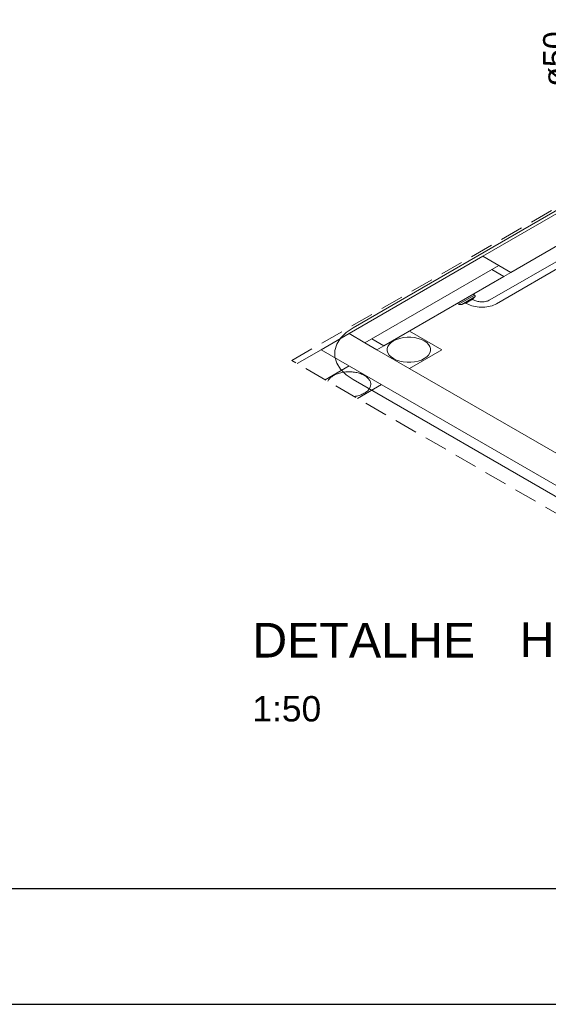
# Model space of a CAD drawing. Header units: millimetres. Extents: x 567 to 934, y -1 to 364.
# Tile 595 of 656: x 769.38 to 773.96, y 60.03 to 68.56. Entities that reach past the tile are written whole.
import ezdxf

# ---------------------------------------------------------------- set-up
doc = ezdxf.new("R2010")
doc.units = ezdxf.units.MM
doc.header["$MEASUREMENT"] = 0
doc.linetypes.add('JIS_02_2.0', pattern=[0.3, 0.2, -0.1])
doc.linetypes.add('NULL', pattern=[0])
doc.layers.get('0').update_dxf_attribs({"lineweight": 18})
for name, color, linetype, lineweight in [('A-ANNO-SYMB', 7, 'Continuous', 9), ('A-GLAZ', 7, 'Continuous', 13), ('A-GLAZ-SILL', 7, 'Continuous', 13), ('A-WALL', 7, 'Continuous', 25), ('AF-Textos conduto', 7, 'Continuous', 9), ('ARQ-ALV-REB', 7, 'Continuous', 18), ('Caixas e Ralos - TIGRE', 7, 'Continuous', 13), ('DI-Área do detalhe', 10, 'JIS_02_2.0', 0), ('Peças hidrossanitárias', 7, 'Continuous', 13), ('Textos', 7, 'Continuous', 9)]:
    doc.layers.add(name, color=color, linetype=linetype, lineweight=lineweight)
doc.layers.add('FOLHA_PADRÃO', color=7, linetype='Continuous')
doc.styles.add('Arial', font='arial.ttf')
doc.styles.add('ArialBlack', font='txt')

# ---------------------------------------------------------------- blocks, each defined once
blk = doc.blocks.new('A1EST. 1500')
at = {"layer": 'FOLHA_PADRÃO', "color": 1, "linetype": 'Continuous'}
blk.add_line((0, 0), (150.008, 0), dxfattribs=at)
at = {"layer": 'FOLHA_PADRÃO', "color": 6, "linetype": 'Continuous'}
blk.add_lwpolyline([(149, 58.4001), (149, 1), (1, 1), (1, 58.4001), (149, 58.4001)], dxfattribs=at)

msp = doc.modelspace()

# ---------------------------------------------------------------- linework, layer by layer
at = {"layer": 'A-ANNO-SYMB', "color": 8, "linetype": 'Continuous', "lineweight": 5}
for p, q in [((774.9432, 67.4358), (772.2675, 65.8909)), ((772.2675, 65.4409), (775.1726, 63.7636))]:
    msp.add_line(p, q, dxfattribs=at)
msp.add_lwpolyline([(772.2675, 65.8909), (772.2058, 65.8484), (772.1577, 65.8004), (772.1249, 65.7483), (772.1082, 65.6937), (772.1082, 65.6382), (772.1249, 65.5836), (772.1577, 65.5314), (772.2058, 65.4834), (772.2675, 65.4409)], dxfattribs=at)
at = {"layer": 'A-GLAZ', "color": 8, "lineweight": 5}
for p, q in [((773.3919, 66.5103), (772.2315, 65.8403)), ((773.5305, 66.4303), (773.3919, 66.5103)), ((772.37, 65.7603), (773.5305, 66.4303)), ((773.5305, 66.4303), (773.6344, 66.3703)), ((773.5738, 66.3353), (773.4699, 66.3953)), ((773.6344, 66.3703), (773.5738, 66.3353)), ((772.2315, 65.8403), (772.37, 65.7603)), ((772.474, 65.7003), (772.37, 65.7603)), ((772.4306, 65.7953), (772.5346, 65.7353)), ((772.5346, 65.7353), (772.474, 65.7003))]:
    msp.add_line(p, q, dxfattribs=at)
at = {"layer": 'A-GLAZ-SILL', "color": 8, "lineweight": 5}
msp.add_line((773.5738, 66.3353), (772.5346, 65.7353), dxfattribs=at)
at = {"layer": 'A-WALL', "color": 8, "lineweight": 5}
for p, q in [((774.9691, 67.4208), (773.3919, 66.5103)), ((773.6344, 66.3703), (775.072, 67.2003)), ((772.2315, 65.8403), (771.989, 65.7003)), ((771.7815, 65.5805), (771.989, 65.7003)), ((771.989, 65.7003), (775.3492, 63.7603)), ((775.5916, 63.9003), (772.474, 65.7003)), ((772.2315, 65.5603), (772.024, 65.4405))]:
    msp.add_line(p, q, dxfattribs=at)
at = {"layer": 'ARQ-ALV-REB', "color": 8, "lineweight": 5}
for p, q in [((772.755, 65.8625), (773.036, 65.7003)), ((773.036, 65.7003), (772.755, 65.538)), ((772.5125, 65.398), (772.305, 65.2782))]:
    msp.add_line(p, q, dxfattribs=at)
at = {"layer": 'Caixas e Ralos - TIGRE', "color": 8, "lineweight": 5}
for p, q in [((773.036, 65.7003), (772.755, 65.8625)), ((772.755, 65.538), (773.036, 65.7003)), ((772.305, 65.2782), (772.5125, 65.398))]:
    msp.add_line(p, q, dxfattribs=at)
for points in [[(772.8844, 65.7773), (772.8593, 65.7895), (772.8308, 65.7989), (772.7999, 65.8054), (772.7675, 65.8087), (772.7346, 65.8087), (772.7023, 65.8054), (772.6714, 65.7989), (772.6429, 65.7895), (772.6177, 65.7773), (772.5966, 65.7627), (772.5801, 65.7463), (772.5689, 65.7284), (772.5632, 65.7097), (772.5632, 65.6908), (772.5689, 65.6721), (772.5801, 65.6542), (772.5966, 65.6378), (772.6177, 65.6233)], [(772.6177, 65.6233), (772.6429, 65.6111), (772.6714, 65.6016), (772.7023, 65.5951), (772.7346, 65.5918), (772.7675, 65.5918), (772.7999, 65.5951), (772.8308, 65.6016), (772.8593, 65.6111), (772.8844, 65.6233), (772.9056, 65.6378), (772.922, 65.6542), (772.9333, 65.6721), (772.939, 65.6908), (772.939, 65.7097), (772.9333, 65.7284), (772.922, 65.7463), (772.9056, 65.7627), (772.8844, 65.7773)], [(772.3648, 65.4773), (772.3568, 65.4816), (772.3483, 65.4857), (772.3394, 65.4896), (772.3301, 65.4931), (772.3205, 65.4962), (772.3106, 65.4991), (772.3004, 65.5016), (772.29, 65.5038), (772.2794, 65.5056), (772.2686, 65.507), (772.2577, 65.5081), (772.2467, 65.5088), (772.2356, 65.5091), (772.2246, 65.5091), (772.2135, 65.5087), (772.2025, 65.5079), (772.1916, 65.5067), (772.1809, 65.5052), (772.1703, 65.5033), (772.16, 65.501), (772.1498, 65.4984), (772.14, 65.4955), (772.1305, 65.4922), (772.1213, 65.4886), (772.1125, 65.4848), (772.1041, 65.4806), (772.0962, 65.4761), (772.0887, 65.4714), (772.0817, 65.4665), (772.0752, 65.4613), (772.0693, 65.4559), (772.0639, 65.4503), (772.0591, 65.4445), (772.0549, 65.4386), (772.0513, 65.4326), (772.0484, 65.4264), (772.0484, 65.4264)], [(772.2768, 65.2945), (772.2874, 65.2963), (772.2979, 65.2983), (772.3081, 65.3008), (772.3181, 65.3035), (772.3278, 65.3066), (772.3372, 65.3101), (772.3461, 65.3138), (772.3547, 65.3178), (772.3629, 65.3222), (772.3706, 65.3267), (772.3778, 65.3316), (772.3846, 65.3367), (772.3908, 65.342), (772.3964, 65.3474), (772.4015, 65.3531), (772.406, 65.359), (772.4099, 65.365), (772.4132, 65.3711), (772.4158, 65.3773), (772.4178, 65.3836), (772.4192, 65.3899), (772.4199, 65.3963), (772.42, 65.4027), (772.4195, 65.409), (772.4182, 65.4154), (772.4164, 65.4217), (772.4139, 65.4279), (772.4108, 65.4341), (772.407, 65.4401), (772.4027, 65.446), (772.3977, 65.4517), (772.3922, 65.4572), (772.3861, 65.4626), (772.3795, 65.4677), (772.3724, 65.4726), (772.3648, 65.4773), (772.3648, 65.4773)]]:
    msp.add_lwpolyline(points, dxfattribs=at)
at = {"layer": 'DI-Área do detalhe'}
msp.add_lwpolyline([(775.4081, 63.4867), (771.7361, 65.6067), (774.9236, 67.4471), (778.5957, 65.327), (775.4081, 63.4867)], dxfattribs=at)
at = {"layer": 'Peças hidrossanitárias', "color": 8, "lineweight": 5}
for p, q in [((773.454, 66.1321), (774.648, 66.8214)), ((774.7051, 66.7884), (773.5111, 66.0991)), ((773.3206, 66.1731), (773.1844, 66.0944)), ((773.2107, 66.0936), (773.3221, 66.1579)), ((773.3221, 66.1579), (773.3041, 66.1421)), ((773.3079, 66.1817), (773.3206, 66.1731)), ((773.1844, 66.0944), (773.1694, 66.1017)), ((773.2379, 66.1039), (773.2107, 66.0936)), ((773.3041, 66.1421), (773.2379, 66.1039)), ((773.2416, 66.1025), (773.2379, 66.1039)), ((773.2459, 66.105), (773.2416, 66.1025)), ((773.3034, 66.1381), (773.2459, 66.105)), ((773.3067, 66.14), (773.3034, 66.1381)), ((773.3041, 66.1421), (773.3067, 66.14)), ((772.755, 65.8625), (773.036, 65.7003)), ((773.036, 65.7003), (772.755, 65.538)), ((772.5125, 65.398), (772.305, 65.2782))]:
    msp.add_line(p, q, dxfattribs=at)
for points in [[(773.3221, 66.1579), (773.3236, 66.1594), (773.3247, 66.1611), (773.3255, 66.1629), (773.3257, 66.1647), (773.3255, 66.1665), (773.3249, 66.1683), (773.3239, 66.17), (773.3224, 66.1716), (773.3206, 66.1731)], [(773.1844, 66.0944), (773.187, 66.0934), (773.1897, 66.0925), (773.1927, 66.0919), (773.1958, 66.0916), (773.1989, 66.0915), (773.202, 66.0916), (773.2051, 66.092), (773.208, 66.0927), (773.2107, 66.0936)], [(773.2459, 66.105), (773.2573, 66.098), (773.2697, 66.0917), (773.283, 66.086), (773.2972, 66.0811), (773.3121, 66.0769), (773.3276, 66.0736), (773.3435, 66.071), (773.3598, 66.0694), (773.3763, 66.0686), (773.3929, 66.0686), (773.4093, 66.0696), (773.4256, 66.0714), (773.4415, 66.074), (773.4569, 66.0775), (773.4717, 66.0818), (773.4857, 66.0869), (773.4989, 66.0926), (773.5111, 66.0991)], [(773.3034, 66.1381), (773.3095, 66.1339), (773.3162, 66.1301), (773.3236, 66.1266), (773.3314, 66.1235), (773.3398, 66.1209), (773.3485, 66.1188), (773.3576, 66.1171), (773.3669, 66.1159), (773.3763, 66.1153), (773.3858, 66.1152), (773.3953, 66.1156), (773.4046, 66.1165), (773.4138, 66.1179), (773.4227, 66.1198), (773.4312, 66.1222), (773.4393, 66.1251), (773.4469, 66.1284), (773.454, 66.1321)]]:
    msp.add_lwpolyline(points, dxfattribs=at)

# ---------------------------------------------------------------- block references
msp.add_blockref('A1EST. 1500', (722.2492, 60.0255))

# ---------------------------------------------------------------- texts
at = {"layer": 'AF-Textos conduto', "linetype": 'NULL', "insert": (774.1199, 68.2203), "char_height": 0.2, "width": 0.962805, "attachment_point": 8, "rotation": 90.00021, "line_spacing_factor": 0.6, "style": 'Arial'}
msp.add_mtext('ø50', dxfattribs=at)
at = {"layer": 'Textos', "linetype": 'NULL', "attachment_point": 7, "line_spacing_factor": 0.6}
for s, insert, char_height, width, style in [('DETALHE', (771.3926, 63.032), 0.3, 4.380751, 'ArialBlack'), ('HID-4', (773.711, 63.0377), 0.3, 2.516651, 'ArialBlack'), ('1:50', (771.3926, 62.4746), 0.22, 1.195915, 'Arial')]:
    msp.add_mtext(s, dxfattribs=dict(at, insert=insert, char_height=char_height, width=width, style=style))

doc.saveas('drawing.dxf')
